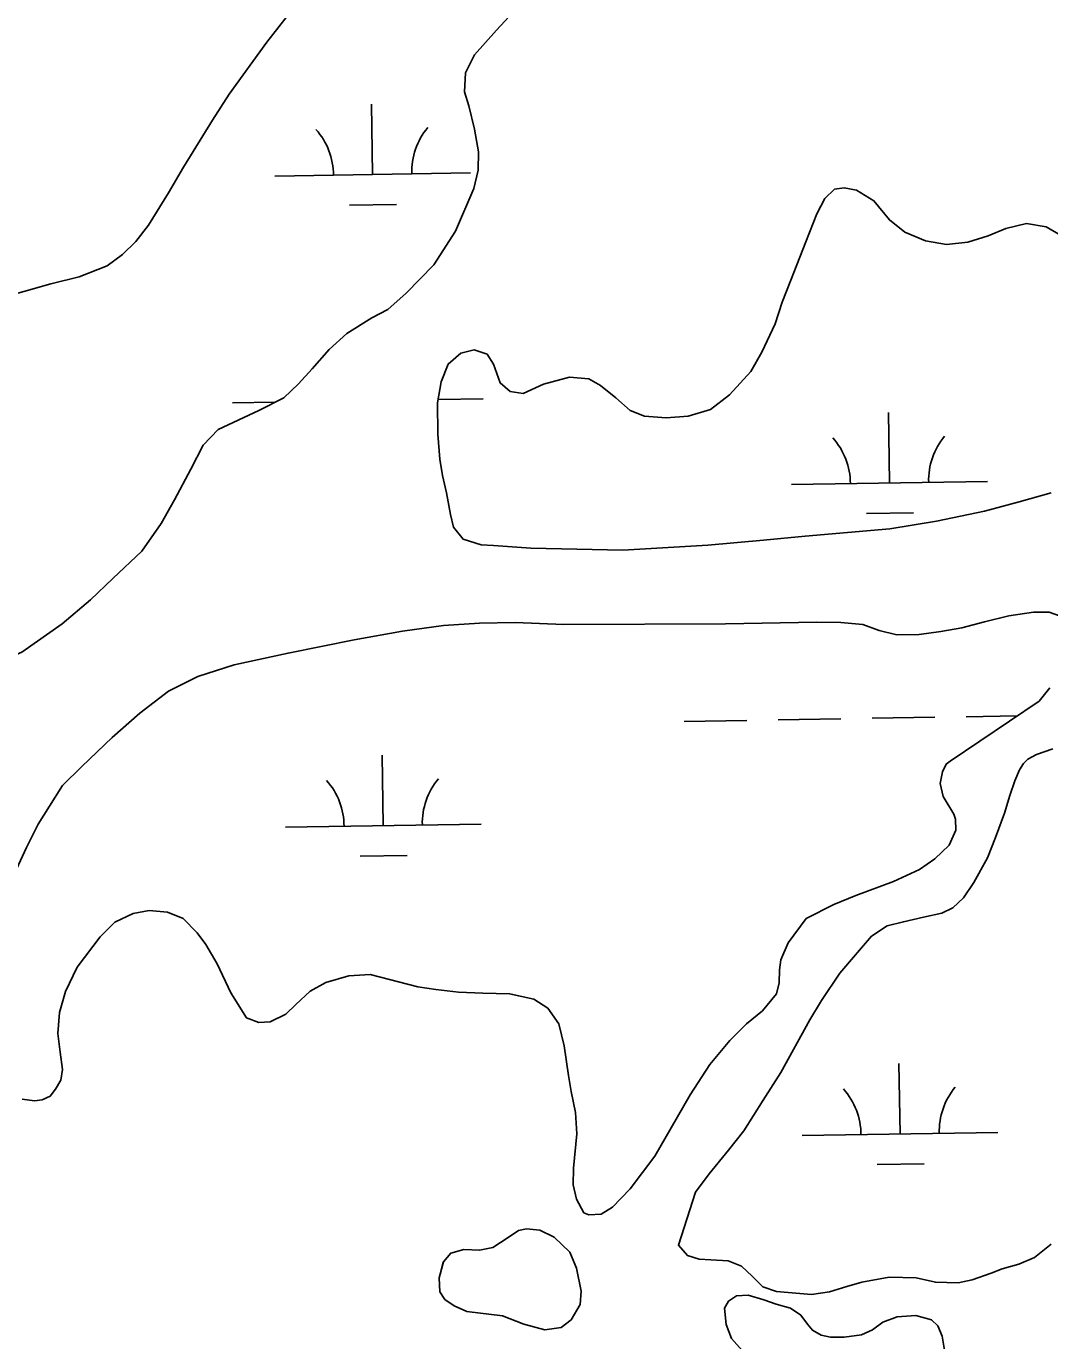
# Model space of a CAD drawing. Extents: x 3855477 to 3893699, y 299188 to 325115.
# Drawn here: x 3871902 to 3872425, y 315294 to 315966 of the extents above; entities that cross this region are included whole.
import ezdxf

# ---------------------------------------------------------------- set-up
doc = ezdxf.new("R2010")
doc.units = 0
doc.layers.add('V-TOPO-SHOR', color=7, linetype='Continuous')
doc.layers.add('V-WETL-SWMP', color=7, linetype='Continuous')

msp = doc.modelspace()

# ---------------------------------------------------------------- linework, layer by layer
at = {"layer": 'V-TOPO-SHOR'}
for points in [[(3872041.12, 315978.88), (3872024.61, 315957.72), (3872005.46, 315931.16), (3871996.84, 315917.87), (3871982.02, 315893.89), (3871974.5, 315880.79), (3871964.25, 315864.3), (3871957.77, 315856.02), (3871950.9, 315849.35), (3871943.03, 315843.58), (3871928.74, 315837.96), (3871914.37, 315834.34), (3871886.61, 315826.51), (3871865.79, 315819.53), (3871852.81, 315814.3), (3871838.6, 315805.67), (3871828.09, 315795.91), (3871818.36, 315782.53), (3871812.45, 315769.12), (3871808.75, 315755.8), (3871804.62, 315740.17), (3871798.49, 315723.65), (3871792.35, 315706.73), (3871787.85, 315694.42)], [(3872020.6, 315769.68), (3872033.29, 315776.01), (3872040.76, 315783.18), (3872047.84, 315790.86), (3872056.54, 315800.84), (3872065.53, 315809.01), (3872078.23, 315816.95), (3872086.49, 315821.2), (3872095.78, 315829.57), (3872109.93, 315844.12), (3872120.99, 315861.21), (3872130.37, 315883.02), (3872132.55, 315892.34), (3872132.81, 315901.77), (3872130.68, 315913.43), (3872127.76, 315925.19), (3872125.6, 315932.43), (3872126.17, 315942.06), (3872130.75, 315951.26), (3872141.88, 315963.93), (3872159.07, 315982.47)], [(3872429.98, 315859.16), (3872422.78, 315863.52), (3872412.65, 315865.1), (3872402.1, 315862.66), (3872393.14, 315858.81), (3872382.68, 315855.57), (3872371.83, 315854.44), (3872361.01, 315856.23), (3872350.5, 315860.71), (3872342.62, 315866.99), (3872334.76, 315876.78), (3872325.76, 315882.16), (3872319.55, 315883.31), (3872314.63, 315882.64), (3872309.68, 315877.96), (3872305.51, 315870.16), (3872299.89, 315855.75), (3872292.23, 315836.23), (3872287.83, 315824.92), (3872284.34, 315813.91), (3872277.42, 315799.5), (3872271.93, 315789.51), (3872260.91, 315777.64), (3872251.22, 315770.18), (3872239.85, 315766.65), (3872228.61, 315765.82), (3872217.58, 315766.7), (3872210.17, 315769.66), (3872202.89, 315776.04), (3872195.01, 315782.41), (3872189.11, 315785.77), (3872179.18, 315786.64), (3872166.01, 315783.12), (3872155.64, 315778.27), (3872148.92, 315779.32), (3872143.83, 315783.67), (3872140.49, 315793.33), (3872137.11, 315798.37), (3872130.6, 315800.63), (3872123.77, 315798.87), (3872117.31, 315793.29), (3872113.73, 315784.29), (3872111.75, 315773.46), (3872112.04, 315757.5), (3872113.05, 315744.75), (3872114.4, 315736.41), (3872116.34, 315727.56), (3872118.38, 315716.51), (3872120.04, 315709.98), (3872124.91, 315703.82), (3872134.12, 315700.95), (3872140.44, 315700.6), (3872159.5, 315699.26), (3872206.56, 315698.23), (3872249.94, 315700.84), (3872278.36, 315703.45), (3872299.54, 315705.41), (3872342.93, 315709.23), (3872366.64, 315713.08), (3872391.16, 315718.23), (3872408.95, 315722.92), (3872425.25, 315727.62)], [(3871778.51, 315570.12), (3871840.81, 315619.19), (3871849.37, 315622.54), (3871883.1, 315638.97), (3871899.51, 315646.08), (3871920.18, 315660.69), (3871934.62, 315672.83), (3871946.04, 315683.79), (3871960.78, 315697.84), (3871970.62, 315711.92), (3871977.53, 315723.91), (3871985.77, 315739.71), (3871992.17, 315751.91), (3871999.76, 315759.99), (3872020.6, 315769.68)], [(3872429.52, 315664.77), (3872424.32, 315666.51), (3872416.19, 315666.67), (3872403.73, 315664.75), (3872391.27, 315661.72), (3872379.71, 315658.59), (3872368.85, 315656.76), (3872357.9, 315655.13), (3872346.46, 315655.01), (3872337.34, 315657.18), (3872329.14, 315660.25), (3872317.9, 315661.33), (3872305.66, 315661.52), (3872258.99, 315660.64), (3872176.29, 315660.21), (3872151.41, 315661.28), (3872133.24, 315661.01), (3872114.87, 315659.73), (3872093.98, 315656.87), (3872069.26, 315652.42), (3872035.49, 315645.73), (3872007.95, 315639.7), (3871989.44, 315633.71), (3871974.44, 315626.19), (3871959.71, 315614.95), (3871945.67, 315602.5), (3871930.21, 315587.76), (3871920.21, 315577.99), (3871913.62, 315567.5), (3871907.93, 315558.21), (3871901.83, 315546.3), (3871891.73, 315524.2)], [(3872373.71, 315590.39), (3872419.19, 315621.18), (3872424.55, 315627.97)], [(3872426.2, 315596.72), (3872417.85, 315593.94), (3872413.36, 315591.43), (3872411.21, 315589.31), (3872409.05, 315586.07), (3872406.68, 315580.5), (3872404.19, 315572.89), (3872401.38, 315563.87), (3872396.92, 315551.4), (3872392.79, 315541.16), (3872385.79, 315528.41), (3872380.55, 315520.62), (3872375.02, 315515.48), (3872369.42, 315512.77), (3872360.05, 315510.7), (3872349.77, 315508.44), (3872341.43, 315506.36), (3872333.57, 315501.03), (3872325.27, 315491.54), (3872317.28, 315482.24), (3872307.93, 315468.18), (3872302.07, 315458.26), (3872287.25, 315431.44), (3872278.11, 315417.27), (3872268.24, 315401.59), (3872260.45, 315391.79), (3872250.51, 315379.66), (3872243.64, 315370.26), (3872234.91, 315343.29), (3872239.45, 315337.97), (3872245.43, 315336.1), (3872251.52, 315335.76), (3872260.36, 315335.18), (3872267.05, 315332.4), (3872272.6, 315327.38), (3872277.95, 315321.95), (3872284.95, 315319.57), (3872302.82, 315318.02), (3872312.08, 315319.38), (3872320.94, 315322.06), (3872328.58, 315324.24), (3872342.52, 315326.79), (3872356.33, 315326.49), (3872366.18, 315324.29), (3872377.76, 315324), (3872384.98, 315325.58), (3872394.66, 315328.97), (3872400.27, 315331.06), (3872408.72, 315333.54), (3872416.77, 315336.84), (3872425.35, 315343.79)], [(3871999.36, 315487.02), (3872006.28, 315472.12), (3872014.22, 315459.42), (3872020.53, 315456.96), (3872026.35, 315457.33), (3872034.31, 315461.18), (3872039.46, 315466.16), (3872046.73, 315473.04), (3872054.79, 315477.4), (3872066.46, 315480.73), (3872077.4, 315481.56), (3872101.85, 315475.17), (3872110.97, 315473.9), (3872122.6, 315472.51), (3872135.04, 315472.02), (3872148.68, 315471.53), (3872161.01, 315468.83), (3872168.2, 315464.27), (3872173.77, 315456.2), (3872176.6, 315445.04), (3872178.8, 315429.87), (3872180.05, 315421.73), (3872182.39, 315410.98), (3872183.01, 315400.14), (3872181.28, 315382.49), (3872181.12, 315374.06), (3872182.88, 315366.72), (3872186.65, 315359.77), (3872189.05, 315358.65), (3872195.47, 315359.1), (3872201.22, 315362.67), (3872210.21, 315372.05), (3872222.88, 315388.72), (3872231.21, 315403.21), (3872240.96, 315420), (3872251, 315435.49), (3872261.12, 315447.76), (3872269.61, 315456.23), (3872277.89, 315463), (3872284.97, 315471.68), (3872286.42, 315477.29), (3872286.46, 315483.92), (3872287.2, 315489.03), (3872290.97, 315497.73), (3872300.19, 315510.02), (3872314.29, 315517.24), (3872325.56, 315521.88), (3872344.68, 315529.07), (3872358.07, 315535.1), (3872365.94, 315540.57), (3872373.11, 315547.64), (3872376.58, 315555.25), (3872376.42, 315560.77), (3872375.63, 315563.38), (3872370.17, 315572.35), (3872368.62, 315579.09), (3872369.76, 315585), (3872371.6, 315589), (3872373.71, 315590.39)], [(3871899.62, 315417.76), (3871906.04, 315416.92), (3871909.86, 315417.49), (3871913.99, 315419.27), (3871916.72, 315422.86), (3871919.46, 315427.56), (3871920.2, 315432.88), (3871919.16, 315441.81), (3871917.82, 315451.36), (3871918.8, 315462.09), (3871921.79, 315472.8), (3871927.69, 315485.21), (3871939.54, 315500.78), (3871947.02, 315508.16), (3871956.39, 315512.71), (3871964.62, 315514.16), (3871973.85, 315513.29), (3871981.86, 315510.02), (3871989.04, 315502.85), (3871993.51, 315496.79), (3871999.36, 315487.02)], [(3872145.04, 315307.16), (3872155.86, 315302.77), (3872166.68, 315299.88), (3872174.93, 315301.13), (3872180.08, 315305.11), (3872184.65, 315312.91), (3872185.2, 315319.64), (3872182.77, 315331.51), (3872179.41, 315339.56), (3872171.33, 315347.35), (3872164.03, 315350.92), (3872157.3, 315351.47), (3872153.28, 315350.69), (3872147.93, 315347.11), (3872140.06, 315341.95), (3872133.32, 315340.59), (3872125.19, 315340.95), (3872118.65, 315339.18), (3872114.8, 315334.69), (3872112.74, 315326.57), (3872113.09, 315319.44), (3872115.57, 315315.5), (3872120.37, 315312.16), (3872126.78, 315309.4), (3872145.04, 315307.16)], [(3872370.78, 315289.62), (3872369.52, 315296.66), (3872367.35, 315302), (3872364.16, 315305.14), (3872356.14, 315307.2), (3872346.7, 315306.66), (3872339.25, 315303.9), (3872334, 315300.03), (3872328.45, 315297.45), (3872319.61, 315296.21), (3872312.58, 315296.26), (3872307.77, 315297.2), (3872303.36, 315299.74), (3872300.87, 315302.77), (3872297.39, 315307.41), (3872292.09, 315311.06), (3872284.88, 315313.02), (3872278.46, 315315.28), (3872270.55, 315317.74), (3872264.52, 315317.28), (3872260.38, 315314.6), (3872258.45, 315311.1), (3872259.2, 315302.76), (3872262.06, 315295.5), (3872271.52, 315284.79)]]:
    msp.add_lwpolyline(points, dxfattribs=at)
at = {"layer": 'V-WETL-SWMP'}
for p, q in [((3872078.67, 315890.17), (3872078.08, 315926.17)), ((3872028.68, 315889.36), (3872128.66, 315890.99)), ((3872066.92, 315874.55), (3872090.92, 315874.94)), ((3872112.08, 315775.27), (3872135.13, 315775.65)), ((3872007.15, 315773.56), (3872029.09, 315773.92)), ((3872342.71, 315732.59), (3872342.12, 315768.59)), ((3872292.71, 315731.78), (3872392.7, 315733.41)), ((3872330.96, 315716.97), (3872354.96, 315717.36)), ((3872237.83, 315610.8), (3872269.83, 315611.32)), ((3872285.83, 315611.58), (3872317.82, 315612.1)), ((3872333.82, 315612.36), (3872365.82, 315612.88)), ((3872381.81, 315613.14), (3872407.94, 315613.57)), ((3872084.09, 315557.54), (3872083.5, 315593.54)), ((3872034.1, 315556.73), (3872134.08, 315558.36)), ((3872072.34, 315541.92), (3872096.34, 315542.31)), ((3872348.13, 315399.96), (3872347.54, 315435.96)), ((3872298.13, 315399.15), (3872398.12, 315400.78)), ((3872336.38, 315384.34), (3872360.38, 315384.73))]:
    msp.add_line(p, q, dxfattribs=at)
for points in [[(3871886.61, 315826.51), (3871914.37, 315834.35), (3871928.74, 315837.96), (3871943.03, 315843.58), (3871950.9, 315849.35), (3871957.77, 315856.02), (3871964.25, 315864.3), (3871974.5, 315880.79), (3871982.02, 315893.89), (3871996.84, 315917.87), (3872005.46, 315931.16), (3872024.61, 315957.72), (3872041.12, 315978.88)], [(3872159.06, 315982.48), (3872141.88, 315963.93), (3872130.75, 315951.26), (3872126.17, 315942.06), (3872125.6, 315932.43), (3872127.76, 315925.19), (3872130.69, 315913.43), (3872132.81, 315901.77), (3872132.55, 315892.34), (3872130.37, 315883.02), (3872120.99, 315861.21), (3872109.93, 315844.12), (3872095.78, 315829.57)], [(3872425.25, 315727.62), (3872408.96, 315722.92), (3872391.16, 315718.23), (3872366.64, 315713.08), (3872342.93, 315709.23), (3872299.54, 315705.41), (3872278.35, 315703.46), (3872249.94, 315700.84), (3872206.56, 315698.23), (3872159.5, 315699.26), (3872140.44, 315700.6), (3872134.12, 315700.95), (3872124.91, 315703.82), (3872120.04, 315709.98), (3872118.38, 315716.51), (3872116.35, 315727.56), (3872114.4, 315736.41), (3872113.05, 315744.75), (3872112.04, 315757.5), (3872111.75, 315773.46), (3872113.73, 315784.28), (3872117.3, 315793.29), (3872123.77, 315798.87), (3872130.6, 315800.62), (3872137.11, 315798.37), (3872140.49, 315793.33), (3872143.83, 315783.67), (3872148.92, 315779.32), (3872155.64, 315778.27), (3872166.01, 315783.12), (3872179.18, 315786.64), (3872189.11, 315785.77), (3872195.01, 315782.41), (3872202.89, 315776.04), (3872210.17, 315769.66), (3872217.58, 315766.7), (3872228.61, 315765.82), (3872239.86, 315766.65), (3872251.22, 315770.18), (3872260.91, 315777.64), (3872271.93, 315789.51), (3872277.42, 315799.5), (3872284.34, 315813.91), (3872287.83, 315824.92), (3872292.23, 315836.23), (3872299.89, 315855.75), (3872305.51, 315870.16), (3872309.68, 315877.96), (3872314.63, 315882.64), (3872319.55, 315883.31), (3872325.76, 315882.16), (3872334.76, 315876.78), (3872342.62, 315866.99), (3872350.5, 315860.71), (3872361.01, 315856.23), (3872371.83, 315854.44), (3872382.68, 315855.57), (3872393.14, 315858.81), (3872402.1, 315862.66), (3872412.65, 315865.1), (3872422.78, 315863.52), (3872429.98, 315859.16)], [(3872095.78, 315829.57), (3872086.49, 315821.2), (3872078.23, 315816.95), (3872065.53, 315809.01), (3872056.54, 315800.84), (3872047.84, 315790.86), (3872040.76, 315783.19), (3872033.29, 315776.01), (3872020.6, 315769.68), (3871999.75, 315759.99), (3871992.17, 315751.91), (3871985.77, 315739.71), (3871977.53, 315723.91), (3871970.62, 315711.92), (3871960.79, 315697.84), (3871946.04, 315683.79), (3871934.62, 315672.83), (3871920.18, 315660.69), (3871899.51, 315646.08)], [(3871891.73, 315524.2), (3871901.83, 315546.31), (3871907.93, 315558.21), (3871913.61, 315567.5), (3871920.21, 315577.99), (3871930.21, 315587.76), (3871945.67, 315602.5), (3871959.71, 315614.95), (3871974.44, 315626.19), (3871989.44, 315633.71), (3872007.95, 315639.7), (3872035.49, 315645.73), (3872069.26, 315652.42), (3872093.98, 315656.87), (3872114.87, 315659.73), (3872133.24, 315661.01), (3872151.41, 315661.29), (3872176.29, 315660.21), (3872258.99, 315660.64), (3872305.66, 315661.52), (3872317.9, 315661.33), (3872329.14, 315660.25), (3872337.34, 315657.18), (3872346.46, 315655.01), (3872357.9, 315655.13), (3872368.85, 315656.76), (3872379.71, 315658.59), (3872391.27, 315661.72), (3872403.73, 315664.75), (3872416.19, 315666.67), (3872424.32, 315666.51), (3872429.52, 315664.77)], [(3872424.55, 315627.97), (3872419.19, 315621.18), (3872373.71, 315590.39)], [(3872278.11, 315417.27), (3872287.25, 315431.44), (3872302.07, 315458.26), (3872307.93, 315468.18), (3872317.28, 315482.24), (3872325.27, 315491.54), (3872333.56, 315501.03), (3872341.43, 315506.36), (3872349.77, 315508.44), (3872360.05, 315510.7), (3872369.42, 315512.77), (3872375.03, 315515.48), (3872380.55, 315520.62), (3872385.79, 315528.41), (3872392.79, 315541.16), (3872396.92, 315551.4), (3872401.38, 315563.87), (3872404.18, 315572.89), (3872406.68, 315580.5), (3872409.05, 315586.07), (3872411.21, 315589.31), (3872413.36, 315591.43), (3872417.85, 315593.93), (3872426.2, 315596.72)], [(3872373.71, 315590.39), (3872371.59, 315589), (3872369.76, 315585), (3872368.61, 315579.09), (3872370.17, 315572.35), (3872375.63, 315563.38), (3872376.42, 315560.77), (3872376.58, 315555.25), (3872373.11, 315547.64), (3872365.94, 315540.57), (3872358.07, 315535.1), (3872344.68, 315529.07), (3872325.56, 315521.88), (3872314.29, 315517.24), (3872300.19, 315510.01), (3872290.97, 315497.73), (3872287.2, 315489.03), (3872286.46, 315483.92), (3872286.42, 315477.29), (3872284.97, 315471.68), (3872277.89, 315463), (3872269.61, 315456.23), (3872261.12, 315447.76), (3872251, 315435.49), (3872240.96, 315420), (3872231.21, 315403.21), (3872222.88, 315388.72), (3872210.21, 315372.05), (3872201.22, 315362.68), (3872195.47, 315359.1), (3872189.05, 315358.65), (3872186.65, 315359.77), (3872182.88, 315366.72), (3872181.12, 315374.06), (3872181.28, 315382.48), (3872183.01, 315400.14), (3872182.39, 315410.98), (3872180.05, 315421.73), (3872178.8, 315429.87), (3872176.6, 315445.04), (3872173.77, 315456.2), (3872168.2, 315464.27), (3872161.01, 315468.83), (3872148.69, 315471.53), (3872135.04, 315472.02), (3872122.6, 315472.51), (3872110.97, 315473.9), (3872101.84, 315475.16), (3872077.4, 315481.56), (3872066.46, 315480.73), (3872054.79, 315477.4), (3872046.73, 315473.04), (3872039.46, 315466.17), (3872034.31, 315461.18), (3872026.35, 315457.33), (3872020.53, 315456.96), (3872014.22, 315459.42), (3872006.28, 315472.12), (3871999.36, 315487.02), (3871993.51, 315496.79), (3871989.03, 315502.85), (3871981.86, 315510.02), (3871973.85, 315513.29), (3871964.62, 315514.16), (3871956.39, 315512.71), (3871947.02, 315508.16), (3871939.54, 315500.78), (3871927.69, 315485.21), (3871921.79, 315472.8), (3871918.8, 315462.09), (3871917.82, 315451.36), (3871919.16, 315441.81), (3871920.2, 315432.87), (3871919.46, 315427.56), (3871916.72, 315422.86), (3871913.99, 315419.27), (3871909.86, 315417.49), (3871906.04, 315416.92), (3871899.63, 315417.76)], [(3872425.35, 315343.79), (3872416.77, 315336.84), (3872408.72, 315333.54), (3872400.27, 315331.06), (3872394.66, 315328.97), (3872384.98, 315325.58), (3872377.76, 315324), (3872366.18, 315324.29), (3872356.33, 315326.49), (3872342.52, 315326.79), (3872328.58, 315324.24), (3872320.94, 315322.06), (3872312.08, 315319.38), (3872302.82, 315318.02), (3872284.95, 315319.57), (3872277.95, 315321.95), (3872272.6, 315327.38), (3872267.05, 315332.4), (3872260.36, 315335.18), (3872251.52, 315335.76), (3872245.43, 315336.1), (3872239.45, 315337.97), (3872234.91, 315343.29), (3872243.64, 315370.26), (3872250.51, 315379.66), (3872260.45, 315391.79), (3872268.24, 315401.59), (3872278.11, 315417.27)], [(3872271.52, 315284.79), (3872262.06, 315295.5), (3872259.2, 315302.76), (3872258.45, 315311.1), (3872260.38, 315314.6), (3872264.52, 315317.28), (3872270.55, 315317.74), (3872278.46, 315315.28), (3872284.88, 315313.02), (3872292.09, 315311.06), (3872297.39, 315307.41), (3872300.87, 315302.77), (3872303.36, 315299.74), (3872307.76, 315297.2), (3872312.58, 315296.26), (3872319.61, 315296.21), (3872328.45, 315297.45), (3872334, 315300.03), (3872339.24, 315303.91), (3872346.7, 315306.66), (3872356.14, 315307.2), (3872364.16, 315305.14), (3872367.35, 315302), (3872369.52, 315296.66), (3872370.78, 315289.63)]]:
    msp.add_lwpolyline(points, dxfattribs=at)
msp.add_lwpolyline([(3872155.86, 315302.77), (3872145.04, 315307.16), (3872126.78, 315309.4), (3872120.37, 315312.16), (3872115.58, 315315.5), (3872113.09, 315319.44), (3872112.74, 315326.57), (3872114.81, 315334.69), (3872118.65, 315339.18), (3872125.19, 315340.95), (3872133.32, 315340.59), (3872140.06, 315341.95), (3872147.93, 315347.11), (3872153.28, 315350.69), (3872157.3, 315351.47), (3872164.03, 315350.92), (3872171.33, 315347.35), (3872179.41, 315339.56), (3872182.77, 315331.51), (3872185.2, 315319.64), (3872184.65, 315312.91), (3872180.08, 315305.11), (3872174.93, 315301.13), (3872166.68, 315299.88)], close=True, dxfattribs=at)
for centre, start, end in [((3872023.43, 315889.75), 0.16154, 41.7052), ((3872133.9, 315891.55), 140.16154, 181.7052), ((3872287.46, 315732.17), 0.16154, 41.7052), ((3872397.94, 315733.97), 140.16154, 181.7052), ((3872139.32, 315558.92), 140.16154, 181.7052), ((3872028.85, 315557.12), 0.16154, 41.7052), ((3872292.88, 315399.54), 0.16154, 41.7052), ((3872403.35, 315401.34), 140.16154, 181.7052)]:
    msp.add_arc(centre, 35.25, start, end, dxfattribs=at)

doc.saveas('drawing.dxf')
